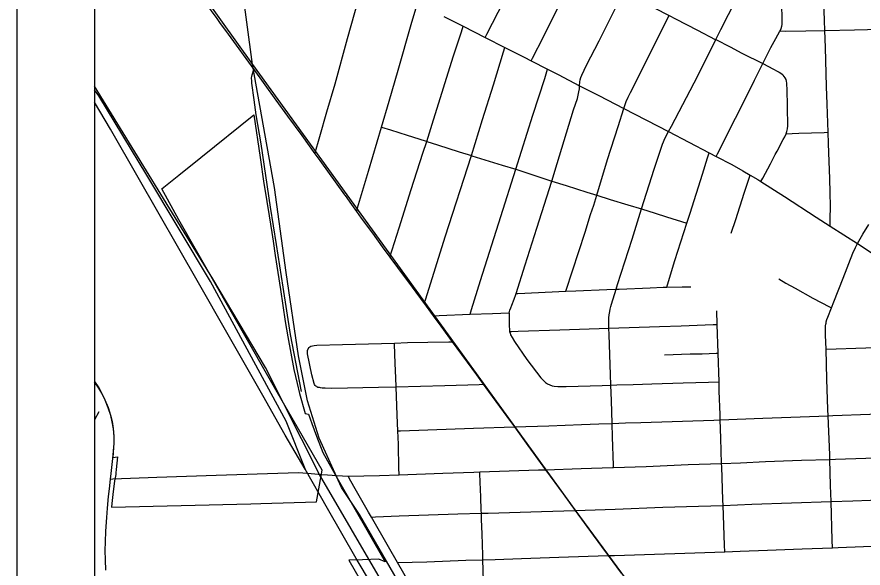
# Model space of a CAD drawing. Extents: x -6.4 to 34, y -4.2 to 22.
# Drawn here: x 2 to 3.091, y 16.831 to 17.542 of the extents above; entities that cross this region are included whole.
import ezdxf

# ---------------------------------------------------------------- set-up
doc = ezdxf.new("R2010")
doc.units = 0
for name, color, linetype in [('GM_X_City_Street', 7, 'Continuous'), ('GM_X_Corporation', 7, 'Continuous'), ('GM_X_County_Road', 7, 'Continuous'), ('GM_X_Minor_River', 7, 'Continuous'), ('GM_X_Rail_Line', 7, 'Continuous'), ('GM_X_State_Route', 7, 'Continuous'), ('GM_X_US_Route', 7, 'Continuous'), ('SH_Data', 7, 'Continuous')]:
    doc.layers.add(name, color=color, linetype=linetype)

msp = doc.modelspace()

# ---------------------------------------------------------------- linework, layer by layer
at = {"layer": 'GM_X_City_Street'}
for points in [[(2.6628, 17.4855), (2.6646, 17.4891), (2.6786, 17.5166), (2.687, 17.5334), (2.7543, 17.6672), (2.762, 17.6827), (2.7657, 17.6905), (2.7696, 17.6992), (2.7703, 17.7018), (2.7707, 17.7049), (2.771, 17.7155), (2.7706, 17.7319), (2.7698, 17.7782), (2.7695, 17.8045), (2.7694, 17.8209), (2.7689, 17.8576), (2.7689, 17.8588), (2.7683, 17.8999), (2.7675, 17.9524), (2.7672, 17.9722), (2.7667, 18.0064), (2.766, 18.0479), (2.7646, 18.1195), (2.7645, 18.1249)], [(2.3839, 17.3655), (2.3906, 17.3881), (2.3996, 17.4197), (2.41, 17.4557), (2.4261, 17.5142), (2.4451, 17.5818), (2.4465, 17.5852), (2.4482, 17.5885), (2.4513, 17.5933), (2.4541, 17.5976), (2.4598, 17.608), (2.4848, 17.6553), (2.4935, 17.6717), (2.5136, 17.7094), (2.521, 17.7242), (2.5226, 17.7273)], [(2.6037, 17.5156), (2.6058, 17.5198), (2.6349, 17.5771)], [(2.7822, 17.5746), (2.7836, 17.5738), (2.8408, 17.5438), (2.8486, 17.5397), (2.8771, 17.525), (2.9, 17.5132), (2.9006, 17.5129), (2.9192, 17.5034), (2.9343, 17.4956), (2.9613, 17.4821), (2.9753, 17.4749), (2.98, 17.4724), (2.9826, 17.4708), (2.9846, 17.4695), (2.9862, 17.4684)], [(3.0481, 17.2724), (3.0483, 17.2818), (3.0484, 17.2978), (3.0481, 17.3159), (3.0476, 17.3333), (3.0464, 17.3672), (3.0462, 17.3789), (3.0456, 17.3934), (3.0442, 17.4296), (3.0435, 17.4523), (3.0421, 17.5027), (3.0414, 17.5247), (3.041, 17.5374), (3.0397, 17.5759)], [(2.4376, 17.2914), (2.4389, 17.296), (2.4531, 17.3432), (2.4698, 17.3998), (2.4796, 17.4334), (2.4912, 17.4735), (2.5082, 17.5323), (2.514, 17.5527), (2.516, 17.5601)], [(2.7691, 16.961), (2.769, 16.9637), (2.7677, 17.0005), (2.7672, 17.018), (2.7662, 17.0476), (2.7654, 17.0673), (2.7649, 17.0812), (2.7631, 17.1321), (2.7628, 17.1407), (2.7627, 17.1484), (2.7628, 17.1541), (2.7633, 17.1581), (2.764, 17.1621), (2.7646, 17.1651), (2.7656, 17.1689), (2.7663, 17.1718), (2.7724, 17.191), (2.7742, 17.197), (2.793, 17.2556), (2.8052, 17.2945), (2.8214, 17.3458), (2.8276, 17.3652), (2.832, 17.3781), (2.8356, 17.3864), (2.8397, 17.3943), (2.8435, 17.4012), (2.8777, 17.4664), (2.9006, 17.5129), (2.9071, 17.526), (2.9268, 17.5651)], [(2.6343, 17.1607), (2.6352, 17.1638), (2.6364, 17.1671), (2.6377, 17.1704), (2.6408, 17.1784), (2.6432, 17.1844), (2.6435, 17.1854), (2.655, 17.2223), (2.67, 17.2696), (2.6894, 17.3305), (2.6962, 17.353), (2.7175, 17.4224), (2.7223, 17.4371), (2.7234, 17.4412), (2.7243, 17.4457), (2.7249, 17.4495), (2.7252, 17.4535), (2.7256, 17.4583), (2.7261, 17.4611), (2.7269, 17.464), (2.7282, 17.4672), (2.7343, 17.4799), (2.7503, 17.5115), (2.7644, 17.5395), (2.7738, 17.5576)], [(2.9013, 17.3623), (2.9029, 17.3656), (2.9261, 17.4115), (2.9356, 17.43), (2.9507, 17.4606), (2.9582, 17.4761), (2.9613, 17.4821), (2.9669, 17.4931), (2.9718, 17.5029), (2.976, 17.5105), (2.9828, 17.5229), (2.9835, 17.5242), (2.9849, 17.5274), (2.9858, 17.5302), (2.9861, 17.5326), (2.9862, 17.535), (2.9862, 17.542), (2.9859, 17.5555)], [(2.7075, 17.1884), (2.7079, 17.1896), (2.7322, 17.2644), (2.7394, 17.2874), (2.7434, 17.2996), (2.7474, 17.3122), (2.7613, 17.3585), (2.7748, 17.4008), (2.7821, 17.4241), (2.7833, 17.4279), (2.7852, 17.4331), (2.7878, 17.4389), (2.7908, 17.4448), (2.8408, 17.5438)], [(2.9835, 17.5242), (2.9847, 17.5241), (2.9912, 17.5239), (3.0166, 17.5242), (3.0414, 17.5247), (3.0797, 17.5255), (3.0963, 17.526), (3.1382, 17.5273), (3.1807, 17.5289), (3.2075, 17.5298), (3.2204, 17.5302), (3.292, 17.5328), (3.2982, 17.533), (3.3298, 17.534), (3.3887, 17.536), (3.3975, 17.5363), (3.4467, 17.5379), (3.4704, 17.5386), (3.5188, 17.5401), (3.546, 17.541), (3.5549, 17.5412), (3.5638, 17.5415)], [(2.4806, 17.2325), (2.4925, 17.2702), (2.5081, 17.3197), (2.5233, 17.3664), (2.5282, 17.3814), (2.5352, 17.4039), (2.5499, 17.4507), (2.5622, 17.4908), (2.5728, 17.5231), (2.5751, 17.5302)], [(2.525, 17.1725), (2.5269, 17.1786), (2.552, 17.2585), (2.5857, 17.3634), (2.6001, 17.4097), (2.6141, 17.4547), (2.627, 17.4971), (2.6288, 17.5029)], [(2.3669, 17.0589), (2.3527, 17.1326), (2.3431, 17.1935), (2.3346, 17.2485), (2.327, 17.297), (2.3147, 17.3784), (2.3085, 17.4158), (2.3058, 17.4354), (2.3029, 17.4568), (2.3026, 17.4606), (2.3025, 17.4623), (2.3025, 17.4636), (2.3027, 17.4655), (2.303, 17.4673), (2.3053, 17.4743)], [(2.5841, 17.1587), (2.586, 17.1649), (2.5975, 17.2022), (2.6238, 17.2848), (2.6431, 17.3457), (2.665, 17.4155), (2.6802, 17.4628), (2.684, 17.4747)], [(2.959, 17.33), (2.9613, 17.3344), (2.9712, 17.3529), (2.9741, 17.3586), (2.9773, 17.3647), (2.9798, 17.3692), (2.9877, 17.3839), (2.9897, 17.3877), (2.9915, 17.3915), (2.9925, 17.3946), (2.9931, 17.3978), (2.9935, 17.4018), (2.9926, 17.4499), (2.9924, 17.4542), (2.9922, 17.4569), (2.9918, 17.4595), (2.9913, 17.4614), (2.9903, 17.4636), (2.989, 17.4655), (2.9877, 17.467), (2.9862, 17.4684)], [(2.4698, 17.3998), (2.4813, 17.3964), (2.5028, 17.3897), (2.526, 17.3822), (2.5282, 17.3814), (2.5422, 17.3771), (2.5701, 17.3682), (2.5857, 17.3634), (2.5865, 17.3631), (2.603, 17.358), (2.6255, 17.3511), (2.6431, 17.3457), (2.6572, 17.3411), (2.678, 17.3344), (2.6894, 17.3305), (2.7079, 17.3247), (2.7346, 17.3163), (2.7474, 17.3122), (2.7647, 17.3068), (2.7873, 17.2999), (2.8052, 17.2945), (2.8226, 17.289), (2.8374, 17.2844), (2.8634, 17.2762)], [(2.9915, 17.3915), (2.9992, 17.3919), (3.0077, 17.3923), (3.0406, 17.3932), (3.0456, 17.3934)], [(2.8376, 17.1937), (2.8397, 17.2009), (2.8481, 17.2282), (2.8634, 17.2762), (2.8676, 17.2893), (2.8834, 17.3394), (2.8901, 17.3603), (2.8923, 17.3671)], [(2.9205, 17.2635), (2.9264, 17.2809), (2.9375, 17.3149), (2.9421, 17.3289), (2.9452, 17.3382)], [(3.051, 16.8577), (3.0507, 16.8674), (3.0494, 16.9172), (3.0487, 16.9381), (3.0477, 16.9716), (3.0476, 16.9774), (3.0456, 17.0279), (3.0453, 17.0358), (3.044, 17.0751), (3.0429, 17.1136), (3.0423, 17.1316), (3.0421, 17.1392), (3.0422, 17.142), (3.0423, 17.1439), (3.0425, 17.1458), (3.0428, 17.1473), (3.0432, 17.1489), (3.044, 17.1518), (3.0451, 17.1548), (3.0497, 17.1668), (3.0528, 17.1749), (3.0647, 17.2054), (3.0775, 17.2375), (3.0806, 17.2447), (3.0832, 17.2498), (3.0849, 17.2531), (3.0903, 17.2622), (3.0979, 17.2744)], [(2.982, 17.2045), (2.9912, 17.1989), (3.0032, 17.1924), (3.0259, 17.1795), (3.0473, 17.1681), (3.0497, 17.1668)], [(2.6435, 17.1854), (2.6457, 17.1855), (2.7075, 17.1884), (2.7204, 17.189), (2.7605, 17.1906), (2.7724, 17.191), (2.776, 17.1911), (2.8163, 17.193), (2.8327, 17.1936), (2.8376, 17.1937), (2.8572, 17.194), (2.8687, 17.194)], [(2.5364, 17.1569), (2.5441, 17.1572), (2.5841, 17.1587), (2.6129, 17.1599), (2.6343, 17.1607)], [(2.6343, 17.1607), (2.6343, 17.1545), (2.6343, 17.15), (2.6344, 17.1434), (2.6347, 17.1391), (2.635, 17.1363), (2.6356, 17.1342), (2.6362, 17.1324), (2.6381, 17.1286), (2.6411, 17.1235), (2.6574, 17.1002), (2.6752, 17.0766), (2.6772, 17.0745), (2.6794, 17.0724), (2.6813, 17.0707), (2.6838, 17.0691), (2.6868, 17.0676), (2.6897, 17.0666), (2.6926, 17.066), (2.697, 17.0655), (2.7077, 17.0655), (2.7545, 17.067), (2.7654, 17.0673), (2.773, 17.0675), (2.7944, 17.0682), (2.8182, 17.0689), (2.8586, 17.0703), (2.8912, 17.0713), (2.9049, 17.0717)], [(2.9123, 16.8525), (2.912, 16.861), (2.9102, 16.9123), (2.9099, 16.9194), (2.9084, 16.962), (2.9083, 16.9662), (2.9072, 16.9989), (2.9064, 17.0227), (2.9062, 17.0295), (2.9053, 17.0595), (2.9049, 17.0717), (2.9038, 17.1086), (2.9026, 17.1456), (2.9021, 17.1633)], [(2.635, 17.1363), (2.6375, 17.1364), (2.6459, 17.1368), (2.6996, 17.1387), (2.7628, 17.1407), (2.8283, 17.1429), (2.856, 17.1439), (2.8975, 17.1454), (2.9026, 17.1456)], [(2.3752, 17.114), (2.3766, 17.1157), (2.3777, 17.1167), (2.3789, 17.1174), (2.3809, 17.1182), (2.3833, 17.1186), (2.3864, 17.1189), (2.4195, 17.1198), (2.4363, 17.1202), (2.4867, 17.1216), (2.5032, 17.1221), (2.5294, 17.1226), (2.5565, 17.1232), (2.561, 17.1233)], [(2.3864, 17.0655), (2.3854, 17.0661), (2.3845, 17.0669), (2.3836, 17.0681), (2.383, 17.0696), (2.3801, 17.0804), (2.3746, 17.1079), (2.3743, 17.1103), (2.3746, 17.1122), (2.3752, 17.114)], [(2.4926, 16.9517), (2.4926, 16.9531), (2.4924, 16.9593), (2.4916, 16.9914), (2.491, 17.0083), (2.4902, 17.0287), (2.4889, 17.0651), (2.4885, 17.0767), (2.4877, 17.0954), (2.4867, 17.1202), (2.4867, 17.1216)], [(3.0429, 17.1136), (3.0943, 17.1155), (3.1455, 17.1175), (3.1521, 17.1178), (3.1581, 17.1179), (3.1609, 17.1179), (3.1637, 17.1178), (3.1658, 17.1175), (3.1675, 17.1172), (3.1693, 17.1168), (3.171, 17.1163), (3.1727, 17.1156), (3.1746, 17.1147), (3.1777, 17.1129), (3.1957, 17.1013), (3.2308, 17.0781), (3.2494, 17.066), (3.2598, 17.0595), (3.2649, 17.056), (3.2848, 17.0429), (3.2875, 17.0411), (3.2899, 17.0391), (3.2914, 17.0373)], [(2.8348, 17.1063), (2.8675, 17.1076), (2.883, 17.1079), (2.9011, 17.1085), (2.9038, 17.1086)], [(2.3864, 17.0655), (2.388, 17.0649), (2.3894, 17.0645), (2.391, 17.0641), (2.3936, 17.0639), (2.3972, 17.0637), (2.4058, 17.0636), (2.4661, 17.0647), (2.4889, 17.0651), (2.5517, 17.0667), (2.5956, 17.0683), (2.601, 17.0685)], [(2.491, 17.0083), (2.4943, 17.0084), (2.5296, 17.0096), (2.5886, 17.0117), (2.6411, 17.0134), (2.6856, 17.0148), (2.7278, 17.0166), (2.7501, 17.0175), (2.7672, 17.018), (2.7843, 17.0185), (2.8041, 17.019), (2.8982, 17.0223), (2.9064, 17.0227), (2.9612, 17.0247), (3.0456, 17.0279), (3.0515, 17.0281), (3.1468, 17.0315), (3.214, 17.0341), (3.2487, 17.0353), (3.2808, 17.0363), (3.2829, 17.0364), (3.2849, 17.0365), (3.2878, 17.0368), (3.2914, 17.0373)], [(2.5224, 16.7836), (2.5211, 16.7849), (2.5197, 16.7864), (2.5184, 16.7882), (2.5173, 16.7902), (2.5049, 16.8132), (2.4906, 16.8387), (2.4791, 16.859), (2.457, 16.8972), (2.4532, 16.9037), (2.4358, 16.9338), (2.4305, 16.9436), (2.427, 16.9501)], [(2.6014, 16.8151), (2.6006, 16.842), (2.6004, 16.848), (2.5995, 16.8757), (2.5989, 16.8939), (2.5986, 16.9021), (2.5985, 16.9057), (2.5979, 16.9232), (2.5971, 16.9424), (2.5967, 16.9532), (2.5966, 16.9553)], [(2.457, 16.8972), (2.4623, 16.8974), (2.4926, 16.8986), (2.5681, 16.9012), (2.5986, 16.9021), (2.6072, 16.9024), (2.6759, 16.9042), (2.7197, 16.9056), (2.771, 16.9073), (2.8324, 16.9098), (2.8784, 16.9111), (2.9102, 16.9123), (2.9473, 16.9138), (3.0494, 16.9172), (3.0775, 16.9182), (3.191, 16.9226), (3.2307, 16.9239), (3.2536, 16.925), (3.2568, 16.9254), (3.2594, 16.9257), (3.2619, 16.926), (3.2641, 16.9262), (3.2837, 16.926)], [(2.4906, 16.8387), (2.5283, 16.8396), (2.5784, 16.8414), (2.6006, 16.842), (2.6162, 16.8425), (2.6503, 16.8438), (2.6985, 16.8456), (2.7363, 16.8467), (2.7621, 16.8475), (2.77, 16.8477), (2.9123, 16.8525), (2.9322, 16.8531), (2.9675, 16.8546), (3.0119, 16.8562), (3.051, 16.8577), (3.0585, 16.858), (3.1897, 16.8631), (3.2312, 16.8642), (3.2338, 16.8642), (3.242, 16.8645), (3.2551, 16.8649), (3.2591, 16.865)]]:
    msp.add_lwpolyline(points, dxfattribs=at)
at = {"layer": 'GM_X_Corporation'}
for points in [[(6.2003, 20.6471), (5.4344, 20.629), (3.7497, 20.5943), (3.7457, 20.5942), (3.7296, 20.594), (3.724, 20.5933), (3.6226, 20.5923), (3.4154, 20.5885), (3.3574, 20.5875), (2.2664, 20.5682), (2.1, 20.565), (2.1, 15.8155)], [(2.1, 19.3309), (2.1, 17.0718), (2.1054, 17.064), (2.1091, 17.0575), (2.1135, 17.0485), (2.1174, 17.0386), (2.1207, 17.0285), (2.1226, 17.0206), (2.1241, 17.0114), (2.125, 17.0015), (2.1251, 16.9927), (2.1237, 16.9742), (2.1296, 16.9747), (2.1279, 16.9586), (2.1275, 16.9542), (2.1273, 16.9519), (2.1257, 16.9437), (2.1237, 16.9261), (2.1225, 16.9145), (2.1221, 16.9098), (2.3016, 16.9143), (2.3145, 16.9147), (2.3862, 16.9167), (2.392, 16.9502), (2.3932, 16.9577), (2.3501, 17.0329), (2.3453, 17.0412), (2.3321, 17.0644), (2.2435, 17.2195), (2.2333, 17.2376), (2.2088, 17.2807), (2.1868, 17.3206), (2.1893, 17.3226), (2.2088, 17.3383), (2.2369, 17.361), (2.3053, 17.4161), (2.3136, 17.3609), (2.3184, 17.3272), (2.319, 17.3227), (2.325, 17.2858), (2.3285, 17.2641), (2.3302, 17.253), (2.333, 17.2345), (2.3396, 17.1908), (2.3458, 17.1496), (2.3492, 17.1295), (2.357, 17.0876), (2.3612, 17.0694), (2.3642, 17.0564), (2.3717, 17.0309), (2.376, 17.03), (2.3799, 17.0177), (2.3859, 17.0015), (2.3944, 16.9806), (2.4124, 16.9484), (2.4744, 16.8394), (2.4665, 16.8428), (2.4454, 16.8421), (2.4276, 16.8415), (2.6167, 16.5135)]]:
    msp.add_lwpolyline(points, dxfattribs=at)
at = {"layer": 'GM_X_County_Road'}
for points in [[(2.1238, 16.9726), (2.1253, 16.9922), (2.1252, 17.0009), (2.1243, 17.0108), (2.1228, 17.0201), (2.1209, 17.028), (2.1176, 17.0381), (2.1137, 17.0479), (2.1093, 17.0569), (2.1056, 17.0634), (2.1, 17.0716)], [(2.1208, 16.9462), (2.1216, 16.9534), (2.1238, 16.9726)], [(2.4119, 16.9506), (2.4195, 16.9502), (2.427, 16.9501), (2.4672, 16.9508), (2.4926, 16.9517), (2.5488, 16.9537), (2.5888, 16.955), (2.5966, 16.9553), (2.6721, 16.958), (2.6813, 16.9583), (2.7272, 16.9597), (2.7674, 16.9609), (2.7691, 16.961), (2.8108, 16.9626), (2.8651, 16.9648), (2.9083, 16.9662), (2.9327, 16.9673), (2.9646, 16.9687), (3.0114, 16.9704), (3.0477, 16.9716), (3.0551, 16.9718), (3.1333, 16.9745)], [(2.1208, 16.9462), (2.1237, 16.9463), (2.1804, 16.9485), (2.2568, 16.9512), (2.3363, 16.9538), (2.3631, 16.9546), (2.3793, 16.9535), (2.3931, 16.9522)], [(2.3931, 16.9522), (2.4004, 16.9515), (2.4063, 16.951), (2.4119, 16.9506)], [(2.1147, 16.8286), (2.1141, 16.8422), (2.1137, 16.8539), (2.1141, 16.8652), (2.1145, 16.8788), (2.1159, 16.8968), (2.1169, 16.9085), (2.1182, 16.9237), (2.1193, 16.9334), (2.1208, 16.9462)]]:
    msp.add_lwpolyline(points, dxfattribs=at)
at = {"layer": 'GM_X_Minor_River'}
msp.add_line((2.1057, 17.0327), (2.1, 17.0226), dxfattribs=at)
at = {"layer": 'GM_X_Rail_Line'}
msp.add_line((2.1, 17.7647), (2.3038, 17.4809), dxfattribs=at)
for points in [[(2.3038, 17.4809), (2.2882, 17.597), (2.2619, 17.7783), (2.2303, 18.0107), (2.2108, 18.1174), (2.1989, 18.1629), (2.1803, 18.2032), (2.154, 18.237), (2.1146, 18.2721), (2.1, 18.2833)], [(3.9386, 14.884), (3.8593, 14.9547), (3.8412, 14.9757), (3.7101, 15.0851), (3.4966, 15.2567), (3.3676, 15.3664), (3.3218, 15.4134), (3.2936, 15.4451), (3.262, 15.4819), (3.2273, 15.5333), (3.0474, 15.8446), (2.8972, 16.1027), (2.8207, 16.2287), (2.6643, 16.5111), (2.602, 16.6246), (2.5066, 16.7881), (2.4417, 16.9006), (2.4184, 16.9355), (2.3897, 16.999), (2.3745, 17.0469), (2.3628, 17.1053), (2.3468, 17.2127), (2.3318, 17.3221), (2.3038, 17.4809)], [(2.3038, 17.4809), (2.7191, 16.9064), (3.0546, 16.4509), (3.5178, 15.8282), (3.9525, 15.2239), (4.2793, 14.7815), (4.2857, 14.7721), (4.2939, 14.7539), (4.295, 14.5937)], [(3.768, 15.0231), (3.5995, 15.1605), (3.4709, 15.2616), (3.3982, 15.3237), (3.3565, 15.3632), (3.3197, 15.399), (3.2909, 15.4294), (3.2638, 15.4599), (3.2412, 15.4935), (3.2124, 15.5376), (3.0146, 15.8681), (2.7512, 16.3249), (2.5504, 16.677), (2.3899, 16.9521), (2.3203, 17.09), (2.2524, 17.2042), (2.1, 17.4528)], [(2.3713, 16.9594), (2.347, 17.0209), (2.2496, 17.2009), (2.1676, 17.3379), (2.1055, 17.4403), (2.1, 17.448)], [(2.4572, 16.8108), (2.4374, 16.8436), (2.4004, 16.9081), (2.3715, 16.9589), (2.3459, 17.0029), (2.3169, 17.054), (2.2707, 17.135), (2.234, 17.1992), (2.1563, 17.3349), (2.1207, 17.3976), (2.1, 17.4324)]]:
    msp.add_lwpolyline(points, dxfattribs=at)
at = {"layer": 'GM_X_State_Route'}
for points in [[(2.1, 17.7578), (2.1103, 17.7435), (2.1242, 17.7244), (2.1364, 17.7078), (2.1382, 17.7053), (2.1887, 17.6358), (2.2054, 17.613), (2.2374, 17.5679), (2.2414, 17.5624), (2.2537, 17.5454), (2.2566, 17.5414), (2.2613, 17.5349), (2.2723, 17.5198), (2.3053, 17.4743), (2.3339, 17.4349), (2.3488, 17.4142), (2.367, 17.3891), (2.3839, 17.3655), (2.3904, 17.3569), (2.4224, 17.3126), (2.423, 17.3117)], [(2.423, 17.3117), (2.4311, 17.3004), (2.4376, 17.2914), (2.4438, 17.2828), (2.4581, 17.2633), (2.4709, 17.2457), (2.4806, 17.2325), (2.4904, 17.2191), (2.5093, 17.1937), (2.525, 17.1725), (2.5273, 17.1693), (2.5364, 17.1569), (2.5464, 17.1432), (2.561, 17.1233), (2.5923, 17.0805), (2.601, 17.0685), (2.608, 17.0589), (2.6313, 17.0269), (2.6411, 17.0134), (2.6585, 16.9895), (2.6813, 16.9583), (2.7039, 16.9273), (2.7197, 16.9056), (2.7427, 16.874), (2.7596, 16.8509), (2.7621, 16.8475), (2.7787, 16.8249)]]:
    msp.add_lwpolyline(points, dxfattribs=at)
at = {"layer": 'GM_X_US_Route'}
msp.add_lwpolyline([(2.5501, 17.5429), (2.5751, 17.5302), (2.6037, 17.5156), (2.6288, 17.5029), (2.6537, 17.4902), (2.6628, 17.4855), (2.684, 17.4747), (2.6974, 17.4678), (2.7252, 17.4535), (2.75, 17.4407), (2.7821, 17.4241), (2.8397, 17.3943), (2.8923, 17.3671), (2.9013, 17.3623), (2.9212, 17.3518), (2.9358, 17.3437), (2.9452, 17.3382), (2.955, 17.3326), (2.959, 17.33), (2.9894, 17.3105), (3.03, 17.2841), (3.0481, 17.2724), (3.0832, 17.2498), (3.1075, 17.2341)], dxfattribs=at)
at = {"layer": 'SH_Data'}
for p, q in [((2, 21), (2, 14)), ((2.1, 20.9), (2.1, 14.1))]:
    msp.add_line(p, q, dxfattribs=at)

doc.saveas('drawing.dxf')
